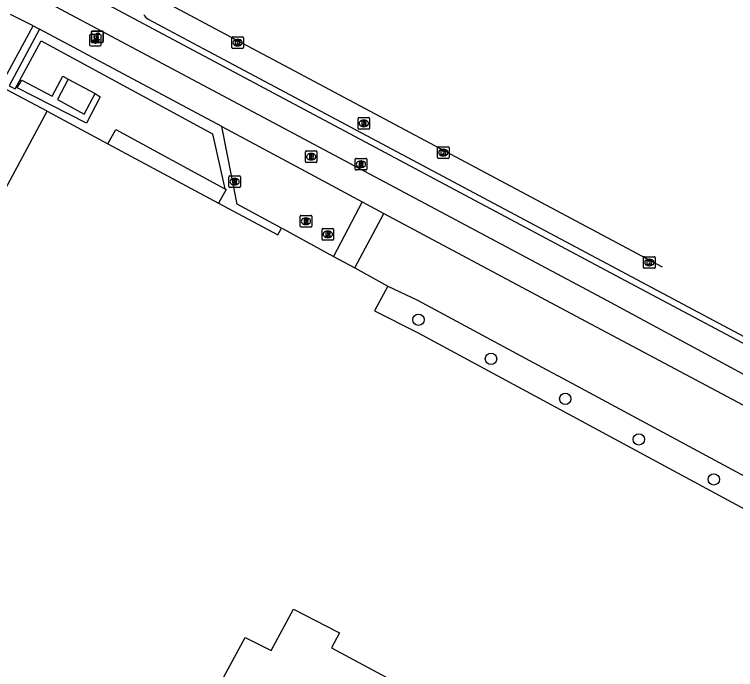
# Model space of a CAD drawing. Extents: x 159265 to 160143, y 383413 to 384319.
# Drawn here: x 159965.3 to 160027.3, y 383833.3 to 383889.7 of the extents above; entities that cross this region are included whole.
import ezdxf

# ---------------------------------------------------------------- set-up
doc = ezdxf.new("R2010")
doc.units = 0
for name, color, linetype in [('IMGEO_Betaalautomaat', 7, 'Continuous'), ('IMGEO_Boom', 7, 'Continuous'), ('IMGEO_Brandkraan', 7, 'Continuous'), ('IMGEO_Fietspad_gesloten', 7, 'Continuous'), ('IMGEO_Groenvoorziening', 7, 'Continuous'), ('IMGEO_Haag', 7, 'Continuous'), ('IMGEO_Kolk', 7, 'Continuous'), ('IMGEO_Lage_trafo', 7, 'Continuous'), ('IMGEO_Lichtpunt', 7, 'Continuous'), ('IMGEO_Pand', 7, 'Continuous'), ('IMGEO_Parkeervlak_open', 7, 'Continuous'), ('IMGEO_Rijbaan_lokaal_gesloten', 7, 'Continuous'), ('IMGEO_Rioolput', 7, 'Continuous'), ('IMGEO_Voetpad_gesloten', 7, 'Continuous'), ('IMGEO_Voetpad_onverhard', 7, 'Continuous'), ('IMGEO_Voetpad_open', 7, 'Continuous')]:
    doc.layers.add(name, color=color, linetype=linetype)

msp = doc.modelspace()

# ---------------------------------------------------------------- linework, layer by layer
at = {"layer": 'IMGEO_Betaalautomaat'}
for p, q in [((159971.967, 383887.327), (159971.967, 383888.168)), ((159971.967, 383888.168), (159971.967, 383887.327)), ((159972.042, 383888.251), (159972.883, 383888.251)), ((159972.883, 383888.251), (159972.042, 383888.251)), ((159972.25, 383887.715), (159972.25, 383887.783)), ((159972.371, 383887.783), (159972.371, 383887.715)), ((159972.629, 383888.056), (159972.612, 383887.956)), ((159972.966, 383888.177), (159972.966, 383887.336)), ((159972.966, 383887.336), (159972.966, 383888.177)), ((159972.892, 383887.252), (159972.051, 383887.252)), ((159972.051, 383887.252), (159972.892, 383887.252)), ((159972.616, 383887.55), (159972.638, 383887.463))]:
    msp.add_line(p, q, dxfattribs=at)
for points in [[(159972.25, 383887.783), (159972.181, 383887.783), (159972.181, 383887.852), (159972.26, 383887.852)], [(159972.382, 383887.852), (159972.529, 383887.852), (159972.529, 383887.783), (159972.371, 383887.783)], [(159972.255, 383887.646), (159972.181, 383887.646), (159972.181, 383887.715), (159972.25, 383887.715)], [(159972.371, 383887.715), (159972.529, 383887.715), (159972.529, 383887.646), (159972.385, 383887.646)]]:
    msp.add_lwpolyline(points, dxfattribs=at)
for centre, radius, start, end in [((159972.045, 383888.174), 0.0779, 92.4484, 184.28452), ((159972.045, 383888.174), 0.0779, 92.4484, 184.28452), ((159972.543, 383887.776), 0.293, 73.01398, 165.01395), ((159972.549, 383887.789), 0.179, 69.32359, 159.56827), ((159972.889, 383888.174), 0.0779, 2.4484, 94.28452), ((159972.889, 383888.174), 0.0779, 2.4484, 94.28452), ((159972.045, 383887.33), 0.0779, 182.4484, 274.28452), ((159972.045, 383887.33), 0.0779, 182.4484, 274.28452), ((159972.516, 383887.701), 0.267, 191.80956, 297.03891), ((159972.549, 383887.716), 0.179, 202.76249, 291.86925), ((159972.889, 383887.33), 0.0779, 272.4484, 4.28452), ((159972.889, 383887.33), 0.0779, 272.4484, 4.28452)]:
    msp.add_arc(centre, radius, start, end, dxfattribs=at)
at = {"layer": 'IMGEO_Boom'}
for centre in [(160000.078, 383863.417), (160006.314, 383860.055), (160012.698, 383856.614), (160019.02, 383853.126), (160025.467, 383849.686)]:
    msp.add_circle(centre, 0.489, dxfattribs=at)
at = {"layer": 'IMGEO_Brandkraan'}
for p, q in [((159990.351, 383877.015), (159990.351, 383877.867)), ((159990.426, 383877.941), (159991.278, 383877.941)), ((159991.352, 383877.867), (159991.352, 383877.015)), ((159990.839, 383877.721), (159990.864, 383877.721)), ((159991.278, 383876.941), (159990.426, 383876.941)), ((159990.862, 383877.161), (159990.837, 383877.161))]:
    msp.add_line(p, q, dxfattribs=at)
for points in [[(159990.351, 383877.015), (159990.351, 383877.867)], [(159990.426, 383877.941), (159991.278, 383877.941)], [(159991.352, 383877.867), (159991.352, 383877.015)], [(159990.699, 383877.641), (159990.699, 383877.241), (159990.912, 383877.241)], [(159990.93, 383877.641), (159990.699, 383877.641)], [(159990.878, 383877.56), (159990.824, 383877.56), (159990.824, 383877.484)], [(159990.824, 383877.484), (159990.877, 383877.484)], [(159990.886, 383877.408), (159990.824, 383877.408), (159990.824, 383877.327)], [(159990.824, 383877.327), (159990.886, 383877.327)], [(159991.278, 383876.941), (159990.426, 383876.941)]]:
    msp.add_lwpolyline(points, dxfattribs=at)
for centre, radius, start, end in [((159990.428, 383877.865), 0.0765, 91.55205, 178.44795), ((159990.428, 383877.865), 0.0765, 91.55205, 178.44795), ((159991.276, 383877.865), 0.0765, 1.55205, 88.44795), ((159991.276, 383877.865), 0.0765, 1.55205, 88.44795), ((159990.879, 383877.522), 0.0379, 267.82845, 90.93552), ((159990.887, 383877.367), 0.0404, 269.87594, 90.50774), ((159990.918, 383877.492), 0.251, 268.66757, 293.53466), ((159990.934, 383877.496), 0.145, 59.4692, 91.53667), ((159990.959, 383877.543), 0.0922, 285.51372, 58.15012), ((159990.964, 383877.351), 0.105, 301.31148, 78.98903), ((159990.428, 383877.017), 0.0765, 181.55205, 268.44795), ((159990.428, 383877.017), 0.0765, 181.55205, 268.44795), ((159991.276, 383877.017), 0.0765, 271.55205, 358.44795), ((159991.276, 383877.017), 0.0765, 271.55205, 358.44795)]:
    msp.add_arc(centre, radius, start, end, dxfattribs=at)
for centre, major_axis, ratio, start_param, end_param in [((159990.838, 383877.441), (-0.387, 0.002), 0.722429, 4.712389, 7.853982), ((159990.863, 383877.441), (-0.39, 0.002), 0.717154, 1.570796, 4.712389)]:
    msp.add_ellipse(centre, major_axis=major_axis, ratio=ratio, start_param=start_param, end_param=end_param, dxfattribs=at)
at = {"layer": 'IMGEO_Fietspad_gesloten'}
for points in [[(160080.53, 383833.461), (160018.359, 383866.492), (159968.689, 383893.037), (159961.28, 383896.996), (159918.588, 383919.812)], [(160089.346, 383826.131), (160041.045, 383851.684), (160016.316, 383865.032), (159966.304, 383891.73), (159961.003, 383894.56)]]:
    msp.add_lwpolyline(points, dxfattribs=at)
at = {"layer": 'IMGEO_Groenvoorziening'}
msp.add_lwpolyline([(159968.151, 383881.346), (159964.698, 383883.204)], dxfattribs=at)
at = {"layer": 'IMGEO_Haag'}
for points in [[(159964.88, 383883.544), (159965.39, 383883.291), (159967.65, 383887.411), (159982.365, 383879.403), (159983.439, 383874.69)], [(159988.312, 383871.308), (159984.481, 383873.364), (159983.16, 383880.031)]]:
    msp.add_lwpolyline(points, dxfattribs=at)
at = {"layer": 'IMGEO_Kolk'}
for p, q in [((159984.105, 383887.748), (159984.957, 383887.748)), ((159984.03, 383886.822), (159984.03, 383887.674)), ((159984.518, 383887.528), (159984.543, 383887.528)), ((159985.031, 383887.674), (159985.031, 383886.822)), ((159984.957, 383886.748), (159984.105, 383886.748)), ((159984.541, 383886.968), (159984.516, 383886.968)), ((160001.715, 383877.371), (160001.715, 383878.223)), ((160001.79, 383878.297), (160002.642, 383878.297)), ((160002.203, 383878.077), (160002.228, 383878.077)), ((160002.716, 383878.223), (160002.716, 383877.371)), ((160002.642, 383877.297), (160001.79, 383877.297)), ((160002.226, 383877.517), (160002.201, 383877.517)), ((160019.426, 383867.915), (160019.426, 383868.767)), ((160019.501, 383868.841), (160020.353, 383868.841)), ((160019.914, 383868.621), (160019.939, 383868.621)), ((160020.427, 383868.767), (160020.427, 383867.915)), ((160019.937, 383868.061), (160019.912, 383868.061)), ((160020.353, 383867.841), (160019.501, 383867.841))]:
    msp.add_line(p, q, dxfattribs=at)
for points in [[(159984.105, 383887.748), (159984.957, 383887.748)], [(159984.03, 383886.822), (159984.03, 383887.674)], [(159984.351, 383887.448), (159984.474, 383887.448), (159984.474, 383887.297), (159984.604, 383887.448), (159984.768, 383887.448), (159984.622, 383887.297), (159984.775, 383887.048), (159984.623, 383887.048), (159984.538, 383887.212), (159984.474, 383887.145), (159984.474, 383887.048), (159984.351, 383887.048), (159984.351, 383887.448)], [(159985.031, 383887.674), (159985.031, 383886.822)], [(159984.957, 383886.748), (159984.105, 383886.748)], [(160001.715, 383877.371), (160001.715, 383878.223)], [(160001.79, 383878.297), (160002.642, 383878.297)], [(160002.036, 383877.997), (160002.159, 383877.997), (160002.159, 383877.846), (160002.289, 383877.997), (160002.453, 383877.997), (160002.307, 383877.846), (160002.46, 383877.597), (160002.308, 383877.597), (160002.223, 383877.761), (160002.159, 383877.694), (160002.159, 383877.597), (160002.036, 383877.597), (160002.036, 383877.997)], [(160002.716, 383878.223), (160002.716, 383877.371)], [(160002.642, 383877.297), (160001.79, 383877.297)], [(160019.426, 383867.915), (160019.426, 383868.767)], [(160019.501, 383868.841), (160020.353, 383868.841)], [(160019.747, 383868.541), (160019.87, 383868.541), (160019.87, 383868.39), (160020, 383868.541), (160020.164, 383868.541), (160020.018, 383868.39), (160020.171, 383868.141), (160020.019, 383868.141), (160019.934, 383868.305), (160019.87, 383868.238), (160019.87, 383868.141), (160019.747, 383868.141), (160019.747, 383868.541)], [(160020.427, 383868.767), (160020.427, 383867.915)], [(160020.353, 383867.841), (160019.501, 383867.841)]]:
    msp.add_lwpolyline(points, dxfattribs=at)
for centre, start, end in [((159984.107, 383887.672), 91.55205, 178.44795), ((159984.107, 383887.672), 91.55205, 178.44795), ((159984.955, 383887.672), 1.55205, 88.44795), ((159984.955, 383887.672), 1.55205, 88.44795), ((159984.107, 383886.824), 181.55205, 268.44795), ((159984.107, 383886.824), 181.55205, 268.44795), ((159984.955, 383886.824), 271.55205, 358.44795), ((159984.955, 383886.824), 271.55205, 358.44795), ((160001.792, 383878.221), 91.55205, 178.44795), ((160001.792, 383878.221), 91.55205, 178.44795), ((160002.64, 383878.221), 1.55205, 88.44795), ((160002.64, 383878.221), 1.55205, 88.44795), ((160001.792, 383877.373), 181.55205, 268.44795), ((160001.792, 383877.373), 181.55205, 268.44795), ((160002.64, 383877.373), 271.55205, 358.44795), ((160002.64, 383877.373), 271.55205, 358.44795), ((160019.503, 383868.765), 91.55205, 178.44795), ((160019.503, 383868.765), 91.55205, 178.44795), ((160020.351, 383868.765), 1.55205, 88.44795), ((160020.351, 383868.765), 1.55205, 88.44795), ((160019.503, 383867.917), 181.55205, 268.44795), ((160019.503, 383867.917), 181.55205, 268.44795), ((160020.351, 383867.917), 271.55205, 358.44795), ((160020.351, 383867.917), 271.55205, 358.44795)]:
    msp.add_arc(centre, 0.0765, start, end, dxfattribs=at)
for centre, major_axis, ratio, start_param, end_param in [((159984.517, 383887.248), (-0.387, 0.002), 0.722429, 4.712389, 7.853982), ((159984.542, 383887.248), (-0.39, 0.002), 0.717154, 1.570796, 4.712389), ((160002.202, 383877.797), (-0.387, 0.002), 0.722429, 4.712389, 7.853982), ((160002.227, 383877.797), (-0.39, 0.002), 0.717154, 1.570796, 4.712389), ((160019.913, 383868.341), (-0.387, 0.002), 0.722429, 4.712389, 7.853982), ((160019.938, 383868.341), (-0.39, 0.002), 0.717154, 1.570796, 4.712389)]:
    msp.add_ellipse(centre, major_axis=major_axis, ratio=ratio, start_param=start_param, end_param=end_param, dxfattribs=at)
at = {"layer": 'IMGEO_Lage_trafo'}
for points in [[(159969.972, 383884.113), (159969.049, 383882.366), (159971.334, 383881.105), (159972.288, 383882.868)], [(159969.972, 383884.113), (159972.288, 383882.868)]]:
    msp.add_lwpolyline(points, dxfattribs=at)
at = {"layer": 'IMGEO_Lichtpunt'}
for p, q in [((159971.805, 383887.87), (159971.805, 383887.063)), ((159971.805, 383887.87), (159971.805, 383887.063)), ((159972.707, 383887.965), (159971.899, 383887.965)), ((159972.707, 383887.965), (159971.899, 383887.965)), ((159972.801, 383887.063), (159972.801, 383887.87)), ((159972.801, 383887.063), (159972.801, 383887.87)), ((159971.899, 383886.969), (159972.707, 383886.969)), ((159971.899, 383886.969), (159972.707, 383886.969))]:
    msp.add_line(p, q, dxfattribs=at)
for points in [[(159972.179, 383887.534), (159972.218, 383887.506), (159972.03, 383887.244), (159971.992, 383887.271), (159972.179, 383887.534)], [(159972.281, 383887.486), (159972.328, 383887.486), (159972.328, 383887.164), (159972.281, 383887.164), (159972.281, 383887.486)], [(159972.391, 383887.506), (159972.429, 383887.533), (159972.616, 383887.271), (159972.577, 383887.243), (159972.391, 383887.506)]]:
    msp.add_lwpolyline(points, dxfattribs=at)
msp.add_circle((159972.304, 383887.668), 0.0994, dxfattribs=at)
for centre, start, end in [((159971.899, 383887.87), 90, 180), ((159971.899, 383887.87), 90, 180), ((159972.707, 383887.87), 0, 90), ((159972.707, 383887.87), 0, 90), ((159971.899, 383887.063), 180, 270), ((159971.899, 383887.063), 180, 270), ((159972.707, 383887.063), 270, 0), ((159972.707, 383887.063), 270, 360)]:
    msp.add_arc(centre, 0.0946, start, end, dxfattribs=at)
at = {"layer": 'IMGEO_Pand'}
for points in [[(159964.333, 383874.249), (159968.151, 383881.346)], [(159968.151, 383881.346), (159973.382, 383878.542)], [(159973.382, 383878.542), (159982.897, 383873.44)], [(159982.897, 383873.44), (159987.985, 383870.712), (159988.312, 383871.308)], [(159988.312, 383871.308), (159988.43, 383871.244), (159992.772, 383868.869)], [(159992.772, 383868.869), (159994.592, 383867.874)], [(159994.592, 383867.874), (159997.453, 383866.309)], [(159997.453, 383866.309), (159996.297, 383864.172), (160000.004, 383862.31), (160076.016, 383821.253)], [(159974.772, 383816.874), (159985.172, 383836.099), (159987.405, 383834.968), (159989.333, 383838.536), (159993.107, 383836.577), (159993.294, 383836.48), (159992.595, 383835.195), (160000.022, 383831.198)]]:
    msp.add_lwpolyline(points, dxfattribs=at)
at = {"layer": 'IMGEO_Parkeervlak_open'}
msp.add_lwpolyline([(159976.828, 383889.275), (159981.569, 383886.754), (160080.736, 383833.894)], dxfattribs=at)
msp.add_arc((159977.256, 383890.017), 0.856, 202.85663, 240.00923, dxfattribs=at)
at = {"layer": 'IMGEO_Rijbaan_lokaal_gesloten'}
msp.add_lwpolyline([(160021.053, 383867.95), (159988.539, 383885.285), (159982.604, 383888.443), (159974.977, 383892.547), (159974.679, 383892.694)], dxfattribs=at)
at = {"layer": 'IMGEO_Rioolput'}
for p, q in [((159994.879, 383879.877), (159994.879, 383880.729)), ((159994.954, 383880.803), (159995.806, 383880.803)), ((159995.367, 383880.583), (159995.392, 383880.583)), ((159995.88, 383880.729), (159995.88, 383879.877)), ((159995.806, 383879.803), (159994.954, 383879.803)), ((159995.39, 383880.023), (159995.365, 383880.023)), ((159994.631, 383876.371), (159994.631, 383877.223)), ((159994.706, 383877.297), (159995.558, 383877.297)), ((159995.632, 383877.223), (159995.632, 383876.371)), ((159995.119, 383877.077), (159995.144, 383877.077)), ((159995.558, 383876.297), (159994.706, 383876.297)), ((159995.142, 383876.517), (159995.117, 383876.517)), ((159983.77, 383874.868), (159983.77, 383875.72)), ((159983.845, 383875.794), (159984.697, 383875.794)), ((159984.258, 383875.574), (159984.283, 383875.574)), ((159984.771, 383875.72), (159984.771, 383874.868)), ((159984.697, 383874.794), (159983.845, 383874.794)), ((159984.281, 383875.014), (159984.256, 383875.014)), ((159989.902, 383871.465), (159989.902, 383872.317)), ((159989.977, 383872.391), (159990.829, 383872.391)), ((159990.903, 383872.317), (159990.903, 383871.465)), ((159990.39, 383872.171), (159990.415, 383872.171)), ((159990.829, 383871.391), (159989.977, 383871.391)), ((159990.413, 383871.611), (159990.388, 383871.611)), ((159991.783, 383870.34), (159991.783, 383871.192)), ((159991.858, 383871.266), (159992.71, 383871.266)), ((159992.271, 383871.046), (159992.296, 383871.046)), ((159992.784, 383871.192), (159992.784, 383870.34)), ((159992.294, 383870.486), (159992.269, 383870.486)), ((159992.71, 383870.266), (159991.858, 383870.266))]:
    msp.add_line(p, q, dxfattribs=at)
for points in [[(159994.879, 383879.877), (159994.879, 383880.729)], [(159994.954, 383880.803), (159995.806, 383880.803)], [(159995.468, 383880.501), (159995.216, 383880.503), (159995.216, 383880.103)], [(159995.394, 383880.422), (159995.34, 383880.422), (159995.34, 383880.341)], [(159995.34, 383880.341), (159995.392, 383880.341)], [(159995.88, 383880.729), (159995.88, 383879.877)], [(159995.806, 383879.803), (159994.954, 383879.803)], [(159995.216, 383880.103), (159995.34, 383880.103), (159995.34, 383880.265), (159995.351, 383880.265)], [(159995.398, 383880.236), (159995.469, 383880.103), (159995.609, 383880.103), (159995.544, 383880.229)], [(159994.631, 383876.371), (159994.631, 383877.223)], [(159994.706, 383877.297), (159995.558, 383877.297)], [(159995.632, 383877.223), (159995.632, 383876.371)], [(159995.22, 383876.995), (159994.968, 383876.997), (159994.968, 383876.597)], [(159994.968, 383876.597), (159995.092, 383876.597), (159995.092, 383876.759), (159995.103, 383876.759)], [(159995.146, 383876.916), (159995.092, 383876.916), (159995.092, 383876.835)], [(159995.092, 383876.835), (159995.144, 383876.835)], [(159995.15, 383876.73), (159995.221, 383876.597), (159995.361, 383876.597), (159995.296, 383876.723)], [(159995.558, 383876.297), (159994.706, 383876.297)], [(159983.77, 383874.868), (159983.77, 383875.72)], [(159983.845, 383875.794), (159984.697, 383875.794)], [(159984.359, 383875.492), (159984.107, 383875.494), (159984.107, 383875.094)], [(159984.285, 383875.413), (159984.231, 383875.413), (159984.231, 383875.332)], [(159984.771, 383875.72), (159984.771, 383874.868)], [(159984.697, 383874.794), (159983.845, 383874.794)], [(159984.107, 383875.094), (159984.231, 383875.094), (159984.231, 383875.256), (159984.242, 383875.256)], [(159984.231, 383875.332), (159984.283, 383875.332)], [(159984.289, 383875.227), (159984.36, 383875.094), (159984.5, 383875.094), (159984.435, 383875.22)], [(159989.902, 383871.465), (159989.902, 383872.317)], [(159989.977, 383872.391), (159990.829, 383872.391)], [(159990.903, 383872.317), (159990.903, 383871.465)], [(159990.491, 383872.089), (159990.239, 383872.091), (159990.239, 383871.691)], [(159990.239, 383871.691), (159990.363, 383871.691), (159990.363, 383871.853), (159990.374, 383871.853)], [(159990.417, 383872.01), (159990.363, 383872.01), (159990.363, 383871.929)], [(159990.363, 383871.929), (159990.415, 383871.929)], [(159990.421, 383871.824), (159990.492, 383871.691), (159990.632, 383871.691), (159990.567, 383871.817)], [(159990.829, 383871.391), (159989.977, 383871.391)], [(159991.783, 383870.34), (159991.783, 383871.192)], [(159991.858, 383871.266), (159992.71, 383871.266)], [(159992.784, 383871.192), (159992.784, 383870.34)], [(159992.372, 383870.964), (159992.12, 383870.966), (159992.12, 383870.566)], [(159992.12, 383870.566), (159992.244, 383870.566), (159992.244, 383870.728), (159992.255, 383870.728)], [(159992.298, 383870.885), (159992.244, 383870.885), (159992.244, 383870.804)], [(159992.244, 383870.804), (159992.296, 383870.804)], [(159992.302, 383870.699), (159992.373, 383870.566), (159992.513, 383870.566), (159992.448, 383870.692)], [(159992.71, 383870.266), (159991.858, 383870.266)]]:
    msp.add_lwpolyline(points, dxfattribs=at)
for centre, radius, start, end in [((159994.956, 383880.727), 0.0765, 91.55205, 178.44795), ((159994.956, 383880.727), 0.0765, 91.55205, 178.44795), ((159995.376, 383880.53), 0.19, 274.7715, 282.96867), ((159995.4, 383880.326), 0.0964, 77.00612, 93.18647), ((159995.414, 383880.383), 0.0378, 276.66336, 79.67722), ((159995.467, 383880.391), 0.109, 350.36119, 89.41601), ((159995.465, 383880.391), 0.112, 277.58423, 350.98172), ((159995.804, 383880.727), 0.0765, 1.55205, 88.44795), ((159995.804, 383880.727), 0.0765, 1.55205, 88.44795), ((159994.956, 383879.879), 0.0765, 181.55205, 268.44795), ((159994.956, 383879.879), 0.0765, 181.55205, 268.44795), ((159995.35, 383880.212), 0.0533, 26.02933, 88.69889), ((159995.449, 383880.176), 0.108, 29.51342, 73.79051), ((159995.804, 383879.879), 0.0765, 271.55205, 358.44795), ((159995.804, 383879.879), 0.0765, 271.55205, 358.44795), ((159994.708, 383877.221), 0.0765, 91.55205, 178.44795), ((159994.708, 383877.221), 0.0765, 91.55205, 178.44795), ((159995.556, 383877.221), 0.0765, 1.55205, 88.44795), ((159995.556, 383877.221), 0.0765, 1.55205, 88.44795), ((159995.102, 383876.706), 0.0533, 26.02933, 88.69889), ((159995.128, 383877.024), 0.19, 274.7715, 282.96867), ((159995.152, 383876.82), 0.0964, 77.00612, 93.18647), ((159995.166, 383876.877), 0.0378, 276.66336, 79.67722), ((159995.219, 383876.885), 0.109, 350.36119, 89.41601), ((159995.217, 383876.885), 0.112, 277.58423, 350.98172), ((159995.201, 383876.67), 0.108, 29.51342, 73.79051), ((159994.708, 383876.373), 0.0765, 181.55205, 268.44795), ((159994.708, 383876.373), 0.0765, 181.55205, 268.44795), ((159995.556, 383876.373), 0.0765, 271.55205, 358.44795), ((159995.556, 383876.373), 0.0765, 271.55205, 358.44795), ((159983.847, 383875.718), 0.0765, 91.55205, 178.44795), ((159983.847, 383875.718), 0.0765, 91.55205, 178.44795), ((159984.291, 383875.317), 0.0964, 77.00612, 93.18647), ((159984.305, 383875.374), 0.0378, 276.66336, 79.67722), ((159984.358, 383875.382), 0.109, 350.36119, 89.41601), ((159984.356, 383875.382), 0.112, 277.58423, 350.98172), ((159984.695, 383875.718), 0.0765, 1.55205, 88.44795), ((159984.695, 383875.718), 0.0765, 1.55205, 88.44795), ((159983.847, 383874.87), 0.0765, 181.55205, 268.44795), ((159983.847, 383874.87), 0.0765, 181.55205, 268.44795), ((159984.241, 383875.203), 0.0533, 26.02933, 88.69889), ((159984.267, 383875.521), 0.19, 274.7715, 282.96867), ((159984.34, 383875.167), 0.108, 29.51342, 73.79051), ((159984.695, 383874.87), 0.0765, 271.55205, 358.44795), ((159984.695, 383874.87), 0.0765, 271.55205, 358.44795), ((159989.979, 383872.315), 0.0765, 91.55205, 178.44795), ((159989.979, 383872.315), 0.0765, 91.55205, 178.44795), ((159990.827, 383872.315), 0.0765, 1.55205, 88.44795), ((159990.827, 383872.315), 0.0765, 1.55205, 88.44795), ((159990.373, 383871.8), 0.0533, 26.02933, 88.69889), ((159990.399, 383872.118), 0.19, 274.7715, 282.96867), ((159990.423, 383871.914), 0.0964, 77.00612, 93.18647), ((159990.437, 383871.971), 0.0378, 276.66336, 79.67722), ((159990.49, 383871.979), 0.109, 350.36119, 89.41601), ((159990.488, 383871.979), 0.112, 277.58423, 350.98172), ((159990.472, 383871.764), 0.108, 29.51342, 73.79051), ((159989.979, 383871.467), 0.0765, 181.55205, 268.44795), ((159989.979, 383871.467), 0.0765, 181.55205, 268.44795), ((159990.827, 383871.467), 0.0765, 271.55205, 358.44795), ((159990.827, 383871.467), 0.0765, 271.55205, 358.44795), ((159991.86, 383871.19), 0.0765, 91.55205, 178.44795), ((159991.86, 383871.19), 0.0765, 91.55205, 178.44795), ((159992.708, 383871.19), 0.0765, 1.55205, 88.44795), ((159992.708, 383871.19), 0.0765, 1.55205, 88.44795), ((159992.254, 383870.675), 0.0533, 26.02933, 88.69889), ((159992.28, 383870.993), 0.19, 274.7715, 282.96867), ((159992.304, 383870.789), 0.0964, 77.00612, 93.18647), ((159992.318, 383870.846), 0.0378, 276.66336, 79.67722), ((159992.371, 383870.854), 0.109, 350.36119, 89.41601), ((159992.369, 383870.854), 0.112, 277.58423, 350.98172), ((159992.353, 383870.639), 0.108, 29.51342, 73.79051), ((159991.86, 383870.342), 0.0765, 181.55205, 268.44795), ((159991.86, 383870.342), 0.0765, 181.55205, 268.44795), ((159992.708, 383870.342), 0.0765, 271.55205, 358.44795), ((159992.708, 383870.342), 0.0765, 271.55205, 358.44795)]:
    msp.add_arc(centre, radius, start, end, dxfattribs=at)
for centre, major_axis, ratio, start_param, end_param in [((159995.366, 383880.303), (-0.387, 0.002), 0.722429, 4.712389, 7.853982), ((159995.391, 383880.303), (-0.39, 0.002), 0.717154, 1.570796, 4.712389), ((159995.118, 383876.797), (-0.387, 0.002), 0.722429, 4.712389, 7.853982), ((159995.143, 383876.797), (-0.39, 0.002), 0.717154, 1.570796, 4.712389), ((159984.257, 383875.294), (-0.387, 0.002), 0.722429, 4.712389, 7.853982), ((159984.282, 383875.294), (-0.39, 0.002), 0.717154, 1.570796, 4.712389), ((159990.389, 383871.891), (-0.387, 0.002), 0.722429, 4.712389, 7.853982), ((159990.414, 383871.891), (-0.39, 0.002), 0.717154, 1.570796, 4.712389), ((159992.27, 383870.766), (-0.387, 0.002), 0.722429, 4.712389, 7.853982), ((159992.295, 383870.766), (-0.39, 0.002), 0.717154, 1.570796, 4.712389)]:
    msp.add_ellipse(centre, major_axis=major_axis, ratio=ratio, start_param=start_param, end_param=end_param, dxfattribs=at)
at = {"layer": 'IMGEO_Voetpad_gesloten'}
for points in [[(159973.382, 383878.542), (159974.046, 383879.771), (159983.439, 383874.69)], [(159983.439, 383874.69), (159983.543, 383874.634), (159982.897, 383873.44)]]:
    msp.add_lwpolyline(points, dxfattribs=at)
at = {"layer": 'IMGEO_Voetpad_onverhard'}
msp.add_lwpolyline([(159997.453, 383866.309), (160000, 383865.096), (160011.112, 383859.113), (160012.505, 383858.362), (160065.361, 383829.901), (160066.686, 383829.189), (160076.703, 383823.82), (160077.146, 383823.179), (160076.016, 383821.253)], dxfattribs=at)
at = {"layer": 'IMGEO_Voetpad_open'}
for points in [[(159966.936, 383888.689), (159965.013, 383889.674)], [(159963.126, 383882.146), (159963.428, 383882.243), (159966.936, 383888.689)], [(159967.484, 383888.397), (159964.88, 383883.544)], [(159966.936, 383888.689), (159967.484, 383888.397)], [(159983.16, 383880.031), (159967.484, 383888.397)], [(159972.288, 383882.868), (159972.701, 383882.59), (159971.526, 383880.322), (159965.585, 383883.364), (159965.967, 383884.017), (159968.578, 383882.653), (159969.496, 383884.354), (159969.972, 383884.113)], [(159983.16, 383880.031), (159990.758, 383875.964), (159995.226, 383873.572)], [(159995.226, 383873.572), (159992.772, 383868.869)], [(159995.226, 383873.572), (159997.099, 383872.569)], [(159994.592, 383867.874), (159997.099, 383872.569)], [(159997.099, 383872.569), (160013.572, 383863.75), (160067.941, 383834.834), (160082.909, 383826.855)]]:
    msp.add_lwpolyline(points, dxfattribs=at)

doc.saveas('drawing.dxf')
